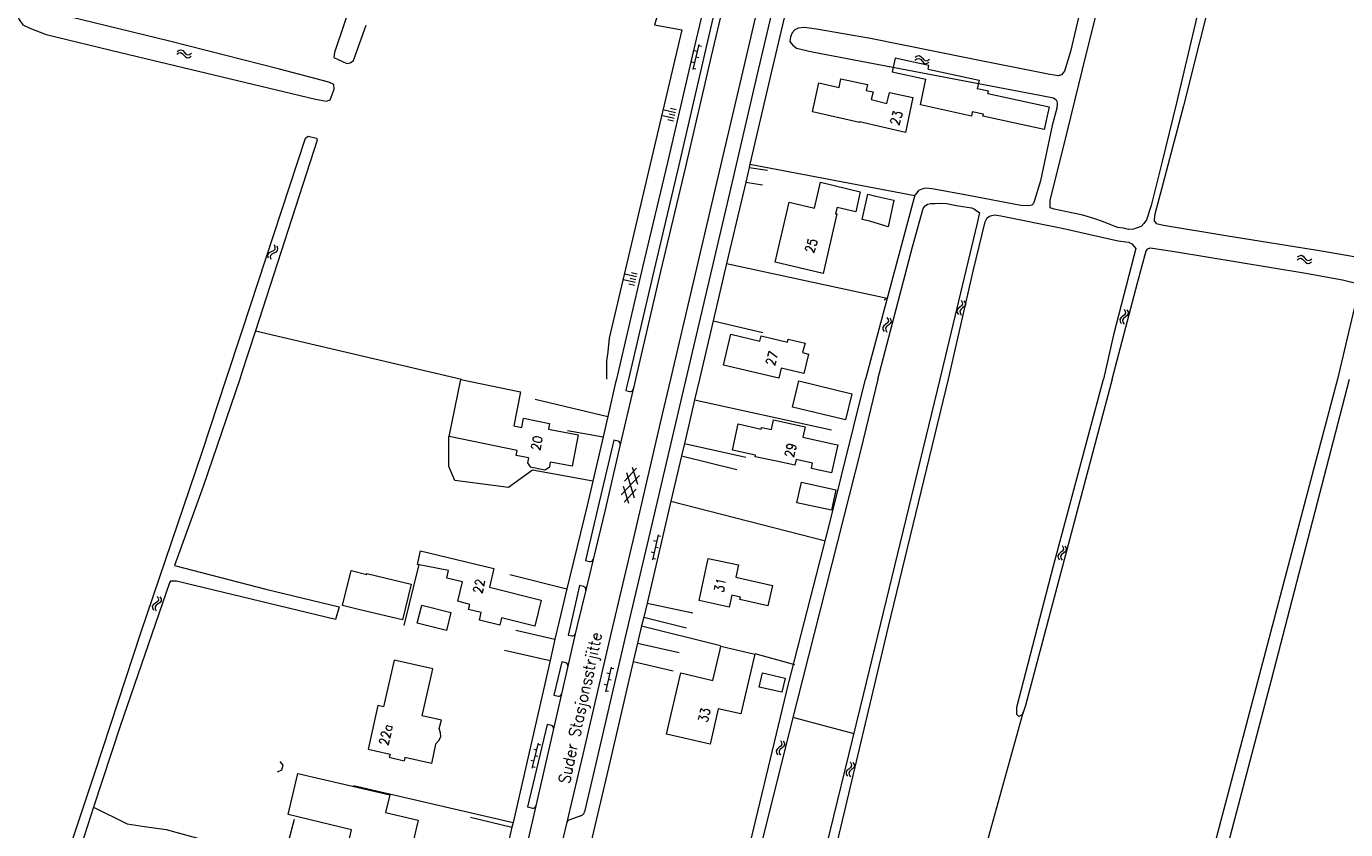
# Model space of a CAD drawing. Header units: metres. Extents: x 189705 to 199106, y 581686 to 588448.
# Tile 267 of 555: x 198140 to 198367, y 584422 to 584561. Entities that reach past the tile are written whole.
import ezdxf

# ---------------------------------------------------------------- set-up
doc = ezdxf.new("R2010")
doc.units = ezdxf.units.M
doc.layers.add('B-WA-OG-GBKN-G', color=7, linetype='Continuous', lineweight=18)
doc.styles.add('Style-STANDARD', font='STANDARD.shx')

msp = doc.modelspace()

# ---------------------------------------------------------------- linework, layer by layer
at = {"layer": 'B-WA-OG-GBKN-G'}
for p, q in [((198165.619, 584555.944), (198165.962, 584556.163)), ((198165.687, 584556.436), (198166.029, 584556.657)), ((198165.962, 584556.163), (198166.284, 584556.228)), ((198166.029, 584556.657), (198166.349, 584556.724)), ((198166.284, 584556.228), (198166.576, 584556.082)), ((198166.349, 584556.724), (198166.652, 584556.573)), ((198166.576, 584556.082), (198166.858, 584555.778)), ((198166.652, 584556.573), (198166.924, 584556.27)), ((198166.858, 584555.778), (198167.13, 584555.473)), ((198166.924, 584556.27), (198167.198, 584555.967)), ((198167.198, 584555.967), (198167.491, 584555.818)), ((198167.491, 584555.818), (198167.821, 584555.883)), ((198167.821, 584555.883), (198168.165, 584556.104)), ((198255.495, 584557.595), (198254.47, 584553.316)), ((198255.215, 584556.428), (198254.729, 584556.544)), ((198255.935, 584557.284), (198255.448, 584557.4)), ((198167.13, 584555.473), (198167.423, 584555.324)), ((198167.423, 584555.324), (198167.753, 584555.391)), ((198167.753, 584555.391), (198168.097, 584555.612)), ((198254.75, 584554.483), (198254.263, 584554.599)), ((198255.003, 584553.394), (198254.517, 584553.51)), ((198255.469, 584555.339), (198254.983, 584555.455)), ((198292.678, 584554.942), (198293.022, 584555.16)), ((198292.747, 584555.433), (198293.089, 584555.654)), ((198293.022, 584555.16), (198293.344, 584555.224)), ((198293.089, 584555.654), (198293.41, 584555.72)), ((198293.344, 584555.224), (198293.635, 584555.077)), ((198293.41, 584555.72), (198293.712, 584555.568)), ((198293.635, 584555.077), (198293.916, 584554.772)), ((198293.712, 584555.568), (198293.983, 584555.264)), ((198293.916, 584554.772), (198294.187, 584554.467)), ((198293.983, 584555.264), (198294.256, 584554.96)), ((198294.187, 584554.467), (198294.479, 584554.316)), ((198294.256, 584554.96), (198294.549, 584554.81)), ((198294.479, 584554.316), (198294.81, 584554.382)), ((198294.549, 584554.81), (198294.879, 584554.874)), ((198294.81, 584554.382), (198295.154, 584554.602)), ((198294.879, 584554.874), (198295.224, 584555.094)), ((198251.228, 584544.895), (198249.274, 584545.354)), ((198251.458, 584545.873), (198249.503, 584546.332)), ((198251.114, 584544.407), (198250.136, 584544.636)), ((198251.343, 584545.384), (198250.366, 584545.613)), ((198251.572, 584546.361), (198250.595, 584546.591)), ((198181.346, 584521.535), (198181.576, 584521.784)), ((198181.576, 584521.784), (198181.942, 584521.962)), ((198181.942, 584521.962), (198182.309, 584522.141)), ((198182.026, 584521.576), (198182.397, 584521.762)), ((198182.309, 584522.141), (198182.534, 584522.381)), ((198182.397, 584521.762), (198182.765, 584521.938)), ((198182.563, 584522.716), (198182.446, 584523.108)), ((198182.534, 584522.381), (198182.563, 584522.716)), ((198182.765, 584521.938), (198182.99, 584522.178)), ((198183.017, 584522.515), (198182.9, 584522.906)), ((198182.99, 584522.178), (198183.017, 584522.515)), ((198181.322, 584521.209), (198181.346, 584521.535)), ((198181.44, 584520.819), (198181.322, 584521.209)), ((198181.779, 584521.008), (198181.806, 584521.335)), ((198181.894, 584520.618), (198181.779, 584521.008)), ((198181.806, 584521.335), (198182.026, 584521.576)), ((198358.486, 584520.543), (198358.83, 584520.761)), ((198358.555, 584521.034), (198358.897, 584521.255)), ((198358.83, 584520.761), (198359.152, 584520.825)), ((198358.897, 584521.255), (198359.218, 584521.321)), ((198359.152, 584520.825), (198359.443, 584520.678)), ((198359.218, 584521.321), (198359.52, 584521.169)), ((198359.443, 584520.678), (198359.724, 584520.373)), ((198359.52, 584521.169), (198359.791, 584520.865)), ((198359.724, 584520.373), (198359.995, 584520.068)), ((198359.791, 584520.865), (198360.064, 584520.561)), ((198359.995, 584520.068), (198360.287, 584519.917)), ((198360.064, 584520.561), (198360.357, 584520.411)), ((198360.287, 584519.917), (198360.618, 584519.983)), ((198360.357, 584520.411), (198360.687, 584520.475)), ((198360.618, 584519.983), (198360.962, 584520.203)), ((198360.687, 584520.475), (198361.032, 584520.695)), ((198244.739, 584517.603), (198242.784, 584518.061)), ((198244.625, 584517.114), (198243.647, 584517.343)), ((198244.854, 584518.092), (198243.876, 584518.321)), ((198244.511, 584516.625), (198242.555, 584517.083)), ((198244.396, 584516.136), (198243.418, 584516.365)), ((198300.736, 584512.63), (198300.415, 584512.368)), ((198300.658, 584513.594), (198300.855, 584513.238)), ((198300.899, 584512.912), (198300.736, 584512.63)), ((198300.855, 584513.238), (198300.899, 584512.912)), ((198301.144, 584513.496), (198301.344, 584513.141)), ((198301.391, 584512.817), (198301.221, 584512.524)), ((198301.344, 584513.141), (198301.391, 584512.817)), ((198287.884, 584510.641), (198288.081, 584510.285)), ((198288.37, 584510.542), (198288.57, 584510.187)), ((198300.094, 584512.116), (198299.926, 584511.833)), ((198299.926, 584511.833), (198299.972, 584511.499)), ((198299.972, 584511.499), (198300.171, 584511.142)), ((198300.415, 584512.368), (198300.094, 584512.116)), ((198300.582, 584512.017), (198300.415, 584511.734)), ((198300.415, 584511.734), (198300.459, 584511.4)), ((198300.459, 584511.4), (198300.658, 584511.043)), ((198300.902, 584512.272), (198300.582, 584512.017)), ((198301.221, 584512.524), (198300.902, 584512.272)), ((198328.131, 584510.545), (198327.964, 584510.262)), ((198328.452, 584510.797), (198328.131, 584510.545)), ((198328.773, 584511.06), (198328.452, 584510.797)), ((198328.62, 584510.447), (198328.453, 584510.163)), ((198328.94, 584510.702), (198328.62, 584510.447)), ((198328.694, 584512.024), (198328.892, 584511.668)), ((198328.936, 584511.342), (198328.773, 584511.06)), ((198328.892, 584511.668), (198328.936, 584511.342)), ((198329.258, 584510.954), (198328.94, 584510.702)), ((198329.181, 584511.926), (198329.381, 584511.571)), ((198329.428, 584511.247), (198329.258, 584510.954)), ((198329.381, 584511.571), (198329.428, 584511.247)), ((198287.318, 584509.164), (198287.15, 584508.881)), ((198287.15, 584508.881), (198287.196, 584508.547)), ((198287.196, 584508.547), (198287.395, 584508.19)), ((198287.639, 584509.415), (198287.318, 584509.164)), ((198287.961, 584509.677), (198287.639, 584509.415)), ((198287.807, 584509.064), (198287.639, 584508.781)), ((198287.639, 584508.781), (198287.683, 584508.448)), ((198287.683, 584508.448), (198287.882, 584508.091)), ((198288.127, 584509.318), (198287.807, 584509.064)), ((198288.125, 584509.959), (198287.961, 584509.677)), ((198288.081, 584510.285), (198288.125, 584509.959)), ((198288.446, 584509.571), (198288.127, 584509.318)), ((198288.616, 584509.863), (198288.446, 584509.571)), ((198288.57, 584510.187), (198288.616, 584509.863)), ((198327.964, 584510.262), (198328.011, 584509.928)), ((198328.011, 584509.928), (198328.21, 584509.571)), ((198328.453, 584510.163), (198328.498, 584509.83)), ((198328.498, 584509.83), (198328.697, 584509.473)), ((198242.126, 584480.058), (198245.265, 584483.416)), ((198242.675, 584482.421), (198244.758, 584484.649)), ((198243.027, 584483.937), (198244.365, 584479.539)), ((198244.025, 584484.819), (198244.913, 584481.901)), ((198242.478, 584481.578), (198243.365, 584478.659)), ((198242.633, 584478.829), (198244.718, 584481.059)), ((198248.468, 584473.207), (198247.5, 584468.915)), ((198248.204, 584472.036), (198247.716, 584472.146)), ((198248.912, 584472.902), (198248.424, 584473.012)), ((198247.764, 584470.085), (198247.276, 584470.195)), ((198248.472, 584470.951), (198247.984, 584471.061)), ((198317.461, 584469.887), (198317.292, 584469.605)), ((198317.292, 584469.605), (198317.338, 584469.271)), ((198317.782, 584470.139), (198317.461, 584469.887)), ((198317.949, 584469.788), (198317.781, 584469.505)), ((198317.781, 584469.505), (198317.825, 584469.171)), ((198318.104, 584470.4), (198317.782, 584470.139)), ((198318.269, 584470.041), (198317.949, 584469.788)), ((198318.028, 584471.364), (198318.224, 584471.008)), ((198318.268, 584470.682), (198318.104, 584470.4)), ((198318.224, 584471.008), (198318.268, 584470.682)), ((198318.589, 584470.293), (198318.269, 584470.041)), ((198318.514, 584471.265), (198318.713, 584470.91)), ((198318.759, 584470.586), (198318.589, 584470.293)), ((198318.713, 584470.91), (198318.759, 584470.586)), ((198248.032, 584469), (198247.544, 584469.11)), ((198317.338, 584469.271), (198317.537, 584468.913)), ((198317.825, 584469.171), (198318.023, 584468.814)), ((198162.254, 584462.649), (198162.429, 584462.28)), ((198161.598, 584461.209), (198161.412, 584460.937)), ((198161.412, 584460.937), (198161.437, 584460.601)), ((198161.437, 584460.601), (198161.614, 584460.232)), ((198161.934, 584461.44), (198161.598, 584461.209)), ((198162.079, 584461.08), (198161.894, 584460.808)), ((198161.894, 584460.808), (198161.917, 584460.472)), ((198161.917, 584460.472), (198162.093, 584460.103)), ((198162.271, 584461.682), (198161.934, 584461.44)), ((198162.414, 584461.313), (198162.079, 584461.08)), ((198162.452, 584461.953), (198162.271, 584461.682)), ((198162.749, 584461.545), (198162.414, 584461.313)), ((198162.429, 584462.28), (198162.452, 584461.953)), ((198162.734, 584462.52), (198162.911, 584462.153)), ((198162.937, 584461.827), (198162.749, 584461.545)), ((198162.911, 584462.153), (198162.937, 584461.827)), ((198240.409, 584450.433), (198239.419, 584446.146)), ((198240.139, 584449.264), (198239.652, 584449.376)), ((198240.851, 584450.125), (198240.364, 584450.238)), ((198239.689, 584447.315), (198239.201, 584447.428)), ((198240.401, 584448.177), (198239.914, 584448.289)), ((198239.951, 584446.228), (198239.464, 584446.341)), ((198269.527, 584437.791), (198269.728, 584437.437)), ((198270.015, 584437.697), (198270.218, 584437.344)), ((198227.858, 584437.298), (198226.775, 584433.033)), ((198227.563, 584436.135), (198227.078, 584436.258)), ((198228.293, 584436.981), (198227.809, 584437.104)), ((198268.976, 584436.308), (198268.81, 584436.024)), ((198268.81, 584436.024), (198268.859, 584435.69)), ((198268.859, 584435.69), (198269.062, 584435.335)), ((198269.294, 584436.563), (198268.976, 584436.308)), ((198269.614, 584436.828), (198269.294, 584436.563)), ((198269.465, 584436.214), (198269.3, 584435.929)), ((198269.3, 584435.929), (198269.347, 584435.596)), ((198269.347, 584435.596), (198269.549, 584435.241)), ((198269.783, 584436.471), (198269.465, 584436.214)), ((198269.775, 584437.112), (198269.614, 584436.828)), ((198269.728, 584437.437), (198269.775, 584437.112)), ((198270.099, 584436.726), (198269.783, 584436.471)), ((198270.267, 584437.02), (198270.099, 584436.726)), ((198270.218, 584437.344), (198270.267, 584437.02)), ((198227.071, 584434.196), (198226.586, 584434.319)), ((198227.309, 584433.104), (198226.825, 584433.227)), ((198227.801, 584435.042), (198227.317, 584435.166)), ((198281.628, 584433.136), (198281.312, 584432.868)), ((198281.532, 584434.098), (198281.736, 584433.745)), ((198281.786, 584433.421), (198281.628, 584433.136)), ((198281.736, 584433.745), (198281.786, 584433.421)), ((198282.02, 584434.009), (198282.227, 584433.658)), ((198282.28, 584433.335), (198282.115, 584433.039)), ((198282.227, 584433.658), (198282.28, 584433.335)), ((198280.995, 584432.61), (198280.833, 584432.324)), ((198280.833, 584432.324), (198280.885, 584431.99)), ((198280.885, 584431.99), (198281.091, 584431.637)), ((198281.312, 584432.868), (198280.995, 584432.61)), ((198281.486, 584432.52), (198281.323, 584432.234)), ((198281.323, 584432.234), (198281.374, 584431.901)), ((198281.374, 584431.901), (198281.58, 584431.548)), ((198281.801, 584432.78), (198281.486, 584432.52)), ((198282.115, 584433.039), (198281.801, 584432.78))]:
    msp.add_line(p, q, dxfattribs=at)
at = {"layer": 'B-WA-OG-GBKN-G', "flags": 128}
for points in [[(198250.677, 584500), (198258.375, 584532.819), (198263.07, 584552.837), (198267.955, 584573.817), (198271.445, 584588.55), (198277.012, 584612.4), (198281.483, 584631.357), (198286.327, 584652.191), (198291.08, 584672.189), (198297.721, 584701.36)], [(198299.614, 584698.412), (198293.515, 584671.622), (198288.76, 584651.619), (198283.917, 584630.787), (198279.446, 584611.829), (198273.878, 584587.978), (198270.388, 584573.246), (198265.504, 584552.269), (198260.809, 584532.248), (198253.245, 584500)], [(198367.401, 584664.846), (198365.349, 584657.004), (198362.672, 584646.271), (198359.736, 584634.843), (198356.793, 584623.67), (198353.488, 584610.985), (198350.103, 584597.587), (198345.404, 584578.885), (198341.247, 584562.413), (198337.727, 584547.586), (198335.191, 584537.264), (198333.353, 584529.912), (198332.588, 584527.448)], [(198138.374, 584565.917), (198137.931, 584564.008), (198138.015, 584563.008), (198138.485, 584561.903), (198139.131, 584561.007), (198140.339, 584560.426), (198143.157, 584559.348), (198155.924, 584556.244), (198189.489, 584548.182), (198191.377, 584547.874), (198192.008, 584548.082), (198192.69, 584549.923), (198192.669, 584550.739), (198191.807, 584551.138), (198183.299, 584553.379), (198164.395, 584558.169), (198142.671, 584563.503), (198141.997, 584564.228), (198141.929, 584565.045), (198142.377, 584566.793), (198152.452, 584598.254), (198168.089, 584647.425)], [(198371.115, 584615.737), (198360.159, 584617.39), (198357.71, 584617.672), (198357.306, 584617.609), (198356.935, 584617.242), (198356.714, 584616.142), (198355.55, 584612.573), (198350.14, 584591.308), (198344.455, 584569.018), (198338.913, 584547.062), (198335.149, 584532.737), (198334.008, 584528.406), (198333.856, 584527.537), (198333.892, 584527.207)], [(198269.692, 584609.297), (198268.962, 584609.466), (198265.56, 584594.79), (198260.609, 584573.84), (198256.456, 584555.931), (198252.03, 584536.852), (198247.783, 584518.875), (198243.39, 584500)], [(198270.066, 584608.695), (198266.694, 584594.395), (198261.891, 584573.582), (198257.626, 584555.608), (198253.205, 584536.575), (198248.91, 584518.541), (198244.598, 584500)], [(198262.19, 584589.111), (198258.774, 584574.308), (198254.509, 584556.333), (198250.088, 584537.3), (198245.793, 584519.266), (198241.312, 584500)], [(198201.094, 584580.988), (198192.752, 584556.222), (198192.655, 584555.356), (198194.922, 584554.376), (198195.458, 584554.444), (198196.05, 584554.869), (198198.218, 584560.93)], [(198332.588, 584527.448), (198332.124, 584526.798), (198331.657, 584526.276), (198330.952, 584526.051), (198330.297, 584525.853), (198329.435, 584525.777), (198328.615, 584525.981), (198327.646, 584526.104), (198326.411, 584526.575), (198325.15, 584527.097), (198323.48, 584527.682), (198321.608, 584528.236), (198318.871, 584528.789), (198316.645, 584529.256), (198315.951, 584529.514), (198315.965, 584530.735), (198318.985, 584542.75), (198322.149, 584555.888), (198328.185, 584580.019)], [(198272.876, 584573.77), (198272.627, 584572.72), (198267.744, 584551.745), (198264.294, 584537.032)], [(198321.805, 584566.479), (198319.488, 584556.443)], [(198248.425, 584562.836), (198247.866, 584561.023), (198252.544, 584560.172), (198240.084, 584507.042), (198239.823, 584504.72), (198239.616, 584503.163), (198239.579, 584501.866), (198239.587, 584500)], [(198319.488, 584556.443), (198318.472, 584553.031), (198318.153, 584552.666), (198317.933, 584552.379), (198317.429, 584552.237), (198315.948, 584552.447), (198301.779, 584555.274), (198285.028, 584558.634), (198275.776, 584560.262), (198273.708, 584560.555), (198272.593, 584560.446), (198272.042, 584560.175), (198271.549, 584559.651), (198271.29, 584558.957), (198271.188, 584558.141), (198271.612, 584557.569), (198272.29, 584557.004), (198275.029, 584556.375), (198296.123, 584552.332), (198314.479, 584548.869), (198316.552, 584548.423), (198317.019, 584548.106), (198317.128, 584547.855), (198317.19, 584547.501), (198317.113, 584546.685), (198316.338, 584543.687), (198314.311, 584534.168), (198313.224, 584530.602), (198313.033, 584530.189), (198312.836, 584529.98), (198312.281, 584529.836), (198310.957, 584529.898), (198301.932, 584531.609), (198295.669, 584532.768), (198294.572, 584532.887), (198293.865, 584532.739), (198293.339, 584532.469), (198293.046, 584532.079), (198292.677, 584531.661), (198292.492, 584531.045), (198284.182, 584500)], [(198294.974, 584553.385), (198295.115, 584553.992), (198289.268, 584555.284), (198288.779, 584552.916), (198294.598, 584551.653)], [(198292.35, 584548.51), (198291.05, 584542.48), (198283.18, 584544.28), (198283.16, 584544.17), (198275.05, 584546.03), (198276.15, 584551.01), (198279.64, 584550.24), (198279.97, 584551.73), (198284.54, 584550.76), (198284.29, 584549.73), (198285.49, 584549.45), (198285.17, 584548.13), (198287.87, 584547.49), (198288.32, 584549.36), (198292.35, 584548.51)], [(198302.569, 584546.049), (198302.408, 584545.308), (198293.634, 584547.214), (198294.598, 584551.653)], [(198294.974, 584553.385), (198303.749, 584551.479), (198303.429, 584550.007)], [(198305.246, 584549.171), (198305.337, 584549.577), (198303.429, 584550.007)], [(198305.246, 584549.171), (198315.802, 584546.875), (198314.962, 584543.014), (198304.406, 584545.31), (198304.475, 584545.625)], [(198304.475, 584545.625), (198302.569, 584546.049)], [(198174.145, 584500), (198176.873, 584508.3), (198187.806, 584541.514), (198188.252, 584541.842), (198189.702, 584541.47), (198189.798, 584541.141), (198179.159, 584508.306)], [(198264.162, 584536.469), (198263.567, 584533.933)], [(198264.294, 584537.032), (198264.162, 584536.469)], [(198264.162, 584536.469), (198267.305, 584535.956)], [(198264.294, 584537.032), (198292.659, 584531.599)], [(198263.567, 584533.933), (198263.049, 584531.722), (198260.283, 584519.933)], [(198263.567, 584533.933), (198266.439, 584533.463)], [(198283.28, 584532.27), (198282.54, 584528.79), (198279.29, 584529.53), (198279.05, 584528.49), (198279.24, 584528.45), (198276.89, 584518.18), (198268.64, 584520.15), (198271.04, 584530.46), (198275.4, 584529.44), (198276.45, 584533.92), (198283.28, 584532.27)], [(198284.96, 584527.18), (198283.598, 584527.499), (198284.618, 584531.849), (198285.98, 584531.53)], [(198285.98, 584531.53), (198289.05, 584530.81), (198288.09, 584526.23), (198284.96, 584527.18)], [(198286.291, 584500), (198292.283, 584522.801), (198294.119, 584529.365), (198294.46, 584529.858), (198294.884, 584530.125), (198295.414, 584530.243), (198296.202, 584530.267), (198296.913, 584530.288), (198298.186, 584530.225), (198299.771, 584529.917), (198301.354, 584529.685), (198302.427, 584529.514), (198302.89, 584529.324), (198303.254, 584529.056), (198303.799, 584528.691), (198303.422, 584526.849), (198297.01, 584500)], [(198298.459, 584500), (198302.731, 584518.565), (198304.789, 584527.068), (198305.124, 584527.764), (198305.522, 584528.056), (198305.924, 584528.195), (198306.48, 584528.314), (198307.476, 584528.14), (198318.04, 584525.993), (198327.664, 584523.816), (198329.475, 584523.591), (198330.019, 584523.277), (198330.703, 584522.484), (198330.362, 584521.152), (198326.879, 584507.648), (198325.154, 584500)], [(198333.892, 584527.207), (198334.049, 584527.06), (198334.234, 584526.811), (198335.488, 584526.518), (198346.219, 584524.731), (198362.695, 584522.101), (198372.279, 584520.406)], [(198326.656, 584500), (198331.008, 584516.57), (198332.495, 584522.081), (198332.815, 584522.421), (198333.166, 584522.584), (198333.599, 584522.571), (198337.378, 584521.999), (198359.656, 584518.323), (198366.327, 584517.125), (198367.685, 584516.785), (198368.531, 584516.556), (198369.001, 584516.113), (198369.148, 584515.456), (198368.531, 584513.149), (198365.446, 584500)], [(198260.283, 584519.933), (198257.961, 584510.032)], [(198260.283, 584519.933), (198287.913, 584513.939), (198287.373, 584513.628)], [(198179.159, 584508.306), (198176.774, 584500.945), (198176.451, 584500)], [(198179.159, 584508.306), (198214.667, 584500)], [(198257.961, 584510.032), (198255.607, 584500)], [(198257.961, 584510.032), (198266.493, 584508.015)], [(198273.362, 584504.569), (198274.35, 584504.33), (198273.57, 584500.97), (198269.69, 584501.91), (198269.26, 584500.15), (198259.77, 584502.4), (198261.03, 584507.75), (198266.02, 584506.56), (198266.23, 584507.47), (198270.74, 584506.38)], [(198270.74, 584506.38), (198270.853, 584506.879), (198273.786, 584506.22), (198273.362, 584504.569)], [(198091.202, 584392.832), (198091.724, 584393.074), (198094.072, 584392.717), (198114.287, 584387.764), (198132.722, 584382.95), (198133.848, 584382.842), (198134.7, 584383.141), (198135.003, 584383.65), (198139.555, 584396.479), (198151.512, 584432.194), (198159.472, 584456.482), (198170.018, 584487.444), (198174.145, 584500)], [(198176.451, 584500), (198170.138, 584481.508), (198165.211, 584467.906)], [(198226.164, 584486.46), (198224.05, 584486.87), (198224.217, 584487.711), (198212.51, 584490.11), (198214.53, 584499.94), (198224.82, 584497.81), (198223.626, 584491.981)], [(198232.819, 584423.704), (198235.742, 584436.133), (198240.406, 584456.164), (198244.405, 584473.147), (198249.264, 584493.974), (198250.677, 584500)], [(198253.245, 584500), (198251.698, 584493.405), (198246.839, 584472.577), (198242.84, 584455.594), (198238.176, 584435.563), (198235.815, 584425.524)], [(198241.312, 584500), (198241.174, 584499.407), (198239.819, 584493.585)], [(198243.39, 584500), (198243.123, 584498.851), (198242.932, 584498.055), (198243.592, 584497.897)], [(198244.598, 584500), (198244.291, 584498.682), (198244.195, 584498.27)], [(198255.607, 584500), (198254.777, 584496.46)], [(198286.291, 584500), (198283.389, 584487.902), (198272.349, 584444.416), (198256.654, 584381.672)], [(198262.611, 584412.859), (198270.946, 584447.527), (198277.934, 584474.786), (198284.182, 584500)], [(198297.01, 584500), (198283.817, 584445.878), (198276.112, 584414.19), (198266.429, 584374.707), (198264.214, 584365.258), (198264.323, 584364.471), (198264.913, 584363.892), (198265.625, 584363.9), (198266.102, 584364.335), (198270.217, 584381.86), (198288.12, 584457.406), (198298.459, 584500)], [(198280.755, 584492.98), (198271.644, 584495.195), (198272.739, 584499.699), (198281.85, 584497.484), (198280.755, 584492.98)], [(198326.656, 584500), (198322.055, 584482.727), (198311.731, 584443.796), (198311.189, 584442.24), (198310.607, 584441.904), (198310.248, 584442.257), (198310.26, 584443.527), (198316.567, 584467.883), (198325.154, 584500)], [(198326.939, 584352.397), (198327.528, 584351.971), (198328.34, 584352.005), (198329.174, 584352.495), (198329.742, 584353.975), (198336.528, 584381.182), (198341.342, 584399.856), (198354.06, 584448.238), (198367.505, 584500)], [(198365.446, 584500), (198360.578, 584481.641), (198350.012, 584441.591), (198339.934, 584403.374)], [(198244.195, 584498.27), (198241.977, 584488.738)], [(198227.311, 584496.56), (198239.819, 584493.585)], [(198254.777, 584496.46), (198253.938, 584492.881), (198253.017, 584488.935)], [(198254.777, 584496.46), (198278.35, 584491.281)], [(198223.626, 584491.981), (198225.01, 584491.701), (198225.32, 584493.26)], [(198225.32, 584493.26), (198229.79, 584492.38), (198229.6, 584491.39), (198234.74, 584490.4), (198233.67, 584485.01), (198229.986, 584485.722)], [(198239.819, 584493.585), (198239.006, 584490.089)], [(198278.319, 584483.842), (198274.87, 584484.59), (198275.08, 584485.54), (198272.26, 584486.16), (198272.04, 584485.19), (198268.89, 584485.88), (198265.21, 584486.61), (198265.27, 584486.92), (198261.27, 584487.79), (198262.24, 584492.28), (198266.23, 584491.4), (198266.29, 584491.7), (198267.98, 584491.33), (198268.34, 584493.01), (198273.82, 584491.81), (198273.42, 584489.99), (198278.82, 584488.81)], [(198237.219, 584482.41), (198226.851, 584484.333), (198222.74, 584481.369), (198213.507, 584482.572), (198212.44, 584484.976), (198212.483, 584490.154)], [(198232.878, 584491.178), (198239.006, 584490.089)], [(198239.006, 584490.089), (198237.219, 584482.41)], [(198241.606, 584489.338), (198240.886, 584489.51), (198238.086, 584477.822), (198235.978, 584468.767), (198236.701, 584468.599)], [(198241.977, 584488.738), (198239.362, 584477.498), (198237.3, 584468.968)], [(198253.017, 584488.935), (198252.514, 584486.777)], [(198253.017, 584488.935), (198263.587, 584486.584)], [(198278.82, 584488.81), (198279.443, 584488.682), (198278.319, 584483.842)], [(198226.164, 584486.46), (198225.996, 584485.587), (198226.453, 584484.889), (198228.996, 584484.397), (198229.824, 584484.887), (198229.986, 584485.722)], [(198252.514, 584486.777), (198250.695, 584478.982)], [(198252.514, 584486.777), (198262.009, 584484.459)], [(198237.219, 584482.41), (198236.248, 584478.236), (198232.783, 584463.896)], [(198279.07, 584480.96), (198278.31, 584477.43), (198272.39, 584478.72), (198273.15, 584482.24), (198279.07, 584480.96)], [(198250.695, 584478.982), (198249.079, 584472.052), (198246.574, 584461.417)], [(198250.695, 584478.982), (198277.274, 584472.162)], [(198228.33, 584461.97), (198227.26, 584457.49), (198221.53, 584458.89), (198221.23, 584457.64), (198217.72, 584458.5), (198218.05, 584459.81), (198215.85, 584460.36), (198216.07, 584461.22), (198214, 584461.75), (198214.82, 584465.08), (198212.12, 584465.74), (198212.38, 584467.08), (198207.07, 584468.11), (198207.6, 584470.42), (198220.22, 584467.37), (198219.43, 584464.17), (198228.33, 584461.97)], [(198165.211, 584467.906), (198180.944, 584463.818), (198193.55, 584460.775), (198192.962, 584458.605), (198165.578, 584465.207), (198165.029, 584465.22), (198164.529, 584465.208), (198164.395, 584464.928), (198155.892, 584440.267)], [(198204.793, 584457.608), (198207.354, 584468.078)], [(198237.3, 584468.968), (198236.024, 584463.688)], [(198268.2, 584464.49), (198267.4, 584460.96), (198262.57, 584462.05), (198262.67, 584462.48), (198261.17, 584462.82), (198260.72, 584460.76), (198255.55, 584461.91), (198257.12, 584469.12), (198262.3, 584468), (198261.85, 584465.92), (198268.2, 584464.49)], [(198196.884, 584460.361), (198194.158, 584461.024), (198195.65, 584467.033), (198198.316, 584466.366)], [(198198.316, 584466.366), (198198.356, 584466.533), (198205.974, 584464.716), (198204.502, 584458.544), (198196.884, 584460.361)], [(198222.944, 584466.354), (198232.783, 584463.896)], [(198232.783, 584463.896), (198231.432, 584458.305), (198230.729, 584455.228)], [(198235.652, 584464.292), (198234.973, 584464.45), (198233.437, 584457.858), (198232.985, 584455.936), (198233.622, 584455.787)], [(198236.024, 584463.688), (198234.547, 584457.573), (198234.224, 584456.162)], [(198212.81, 584459.84), (198212.04, 584456.71), (198207.02, 584457.97), (198207.79, 584461.09), (198212.81, 584459.84)], [(198246.574, 584461.417), (198246.016, 584459.045)], [(198246.574, 584461.417), (198254.461, 584459.786)], [(198246.016, 584459.045), (198245.652, 584457.501)], [(198246.016, 584459.045), (198253.37, 584457.183)], [(198223.982, 584456.759), (198230.729, 584455.228)], [(198234.224, 584456.162), (198232.946, 584450.564)], [(198245.652, 584457.501), (198245.08, 584455.069), (198244.956, 584454.54)], [(198245.652, 584457.501), (198259.203, 584454.131)], [(198230.729, 584455.228), (198229.896, 584451.583)], [(198244.956, 584454.54), (198244.218, 584451.367)], [(198244.956, 584454.54), (198252.092, 584452.926)], [(198265.13, 584452.67), (198265.07, 584452.39), (198262.74, 584442.35), (198258.85, 584443.25), (198257.43, 584437.14), (198249.92, 584438.89), (198252.39, 584449.43), (198257.92, 584448.13), (198259.16, 584453.43), (198259.3, 584454.01), (198265.13, 584452.67)], [(198211.174, 584441.296), (198207.864, 584442.056), (198209.711, 584450.098), (198203.063, 584451.614), (198201.232, 584443.582), (198200.257, 584443.804), (198198.546, 584436.298), (198202.334, 584435.431), (198202.209, 584434.886)], [(198222.061, 584453.309), (198229.896, 584451.583)], [(198229.896, 584451.583), (198223.523, 584423.681)], [(198232.573, 584451.162), (198231.899, 584451.32), (198230.554, 584445.6), (198231.258, 584445.434)], [(198244.218, 584451.367), (198240.416, 584435.039), (198232.727, 584402.351)], [(198244.218, 584451.367), (198251.083, 584449.766)], [(198265.153, 584452.757), (198271.978, 584450.891)], [(198232.946, 584450.564), (198231.86, 584445.81)], [(198270.34, 584448.53), (198269.77, 584446.1), (198265.86, 584446.99), (198266.44, 584449.44), (198270.34, 584448.53)], [(198231.86, 584445.81), (198230.483, 584439.78)], [(198300.337, 584402.72), (198304.5, 584417.957), (198311.386, 584442.801)], [(198155.892, 584440.267), (198151.301, 584426.288)], [(198210.737, 584437.779), (198211.053, 584438.395), (198211.03, 584439.079), (198210.822, 584439.852), (198211.174, 584441.296)], [(198230.11, 584440.378), (198229.367, 584440.553), (198226.024, 584426.343), (198226.853, 584426.149)], [(198271.869, 584441.717), (198282.185, 584438.975)], [(198210.737, 584437.779), (198210.182, 584437.175), (198209.481, 584433.797), (198204.911, 584434.844), (198204.786, 584434.298)], [(198230.483, 584439.78), (198227.455, 584426.524)], [(198182.962, 584432.396), (198183.722, 584432.712), (198183.926, 584433.508), (198183.411, 584434.15)], [(198202.209, 584434.886), (198204.786, 584434.298)], [(198199.16, 584418.19), (198194.963, 584419.188), (198195.728, 584422.408), (198184.774, 584425.012), (198186.465, 584432.127), (198202.298, 584428.406), (198201.582, 584425.359)], [(198196.056, 584430.026), (198223.523, 584423.681)], [(198151.301, 584426.288), (198149.73, 584421.504), (198136.531, 584380.587), (198136.544, 584379.266), (198137.846, 584378.669), (198146.303, 584376.387), (198146.848, 584376.04), (198146.925, 584375.493), (198146.712, 584375.126), (198146.187, 584375.005), (198145.239, 584374.996), (198143.043, 584375.549), (198134.139, 584378.084), (198133.016, 584378.968), (198132.114, 584379.518), (198131.189, 584379.933), (198120.134, 584382.731), (198090.779, 584390.333), (198090.567, 584390.568)], [(198151.301, 584426.288), (198157.103, 584423.458), (198160.081, 584422.955), (198163.769, 584422.433), (198169.017, 584421.012), (198183.92, 584416.868), (198185.888, 584424.232)], [(198227.455, 584426.524), (198225.681, 584418.759)], [(198201.582, 584425.359), (198207.15, 584424.05), (198205.47, 584416.69), (198199.16, 584418.19)], [(198216.181, 584424.588), (198223.329, 584422.831)], [(198235.187, 584424.815), (198233.133, 584424.059)], [(198223.329, 584422.831), (198222.753, 584420.31)], [(198223.523, 584423.681), (198223.329, 584422.831)], [(198231.581, 584418.444), (198232.819, 584423.704)]]:
    msp.add_lwpolyline(points, dxfattribs=at)
at = {"layer": 'B-WA-OG-GBKN-G'}
for centre, radius, start, end in [((198243.708, 584498.383), 0.5, 256.55959, 346.92011), ((198241.488, 584488.851), 0.501, 347.03241, 76.42736), ((198236.815, 584469.084), 0.499, 256.75473, 346.51362), ((198235.54, 584463.806), 0.499, 346.2777, 76.97963), ((198233.737, 584456.273), 0.499, 256.67874, 347.16077), ((198232.457, 584450.674), 0.501, 347.3088, 76.59856), ((198231.372, 584445.922), 0.501, 256.89443, 347.08211), ((198229.994, 584439.89), 0.501, 347.3088, 76.59856), ((198226.968, 584426.635), 0.499, 256.67874, 347.16077), ((198233.305, 584423.591), 0.499, 110.14624, 166.86779), ((198234.838, 584425.757), 1.004, 290.33052, 346.60335)]:
    msp.add_arc(centre, radius, start, end, dxfattribs=at)

# ---------------------------------------------------------------- texts
at = {"layer": 'B-WA-OG-GBKN-G', "style": 'Style-STANDARD'}
for s, height, rotation, p in [('23', 1.6, 73.55872, (198289.904, 584543.552)), ('25', 1.6, 73.55872, (198275.253, 584521.543)), ('27', 1.6, 73.55872, (198268.499, 584502.152)), ('20', 1.6, 79.57735, (198228.161, 584487.611)), ('29', 1.6, 77.64517, (198271.797, 584486.362)), ('22', 1.6, 77.40905, (198218.172, 584462.944)), ('31', 1.6, 77.75714, (198259.675, 584463.138)), ('Suder Stasjonsstrjitte', 2, 77.75714, (198233.23, 584430.217)), ('33', 1.6, 76.9925, (198256.955, 584440.761)), ('22a', 1.6, 77.17288, (198201.994, 584436.803))]:
    msp.add_text(s, height=height, rotation=rotation, dxfattribs=at).set_placement(p)

doc.saveas('drawing.dxf')
